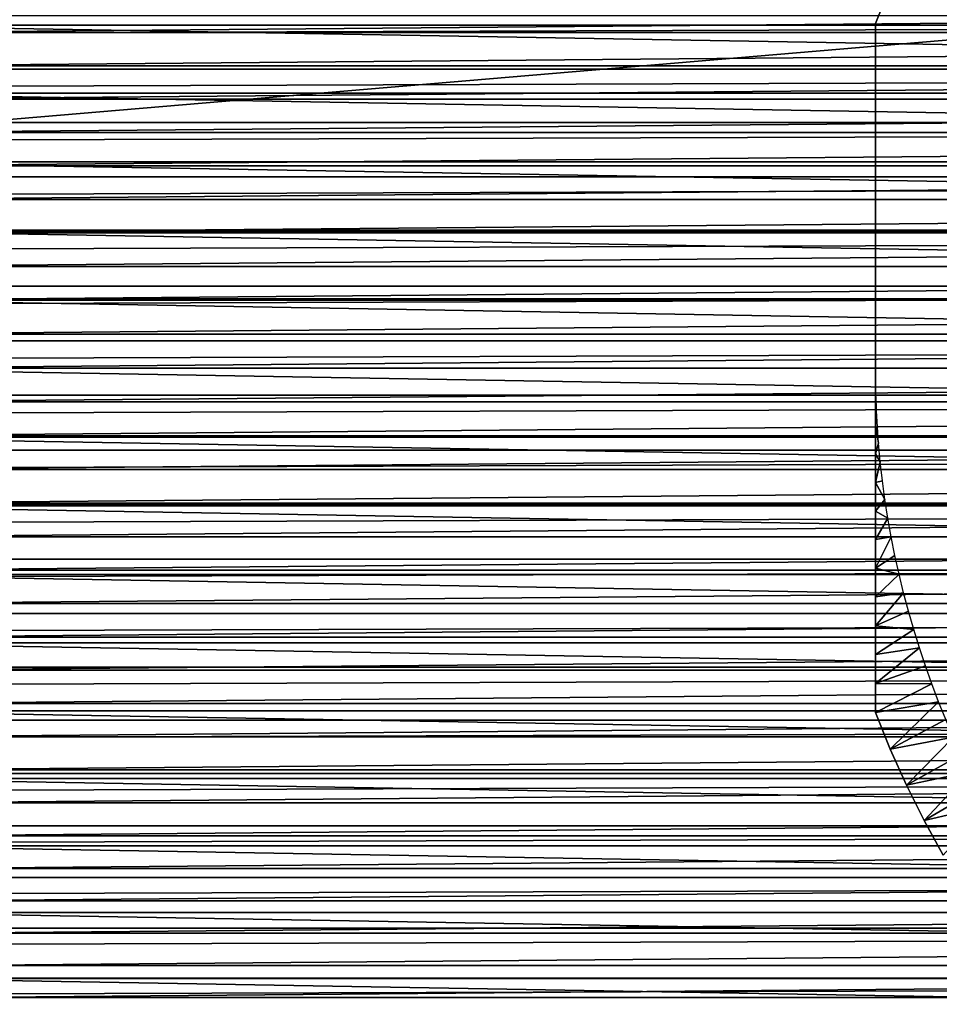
# Model space of a CAD drawing. Header units: millimetres. Extents: x -161 to 161, y -94 to 1149.
# Tile 453 of 656: x 47 to 62, y -68 to -52. Entities that reach past the tile are written whole.
import ezdxf

# ---------------------------------------------------------------- set-up
doc = ezdxf.new("R2010")
doc.units = ezdxf.units.MM
doc.header["$LTSCALE"] = 81.481481
for name, color, linetype in [('371', 7, 'CONTINUOUS'), ('376', 7, 'CONTINUOUS'), ('405', 7, 'CONTINUOUS'), ('406', 7, 'CONTINUOUS'), ('407', 7, 'CONTINUOUS'), ('409', 7, 'CONTINUOUS'), ('425', 7, 'CONTINUOUS'), ('426', 7, 'CONTINUOUS')]:
    doc.layers.add(name, color=color, linetype=linetype)

msp = doc.modelspace()

# ---------------------------------------------------------------- linework, layer by layer
at = {"layer": '371', "color": 7, "linetype": 'CONTINUOUS', "true_color": 0xffe664}
for points in [[(-129, -51.947, 22.358), (-129, -52.795, 22.554), (129, -51.947, 22.358), (-129, -51.947, 22.358)], [(129, -51.947, 22.358), (-129, -52.795, 22.554), (129, -52.795, 22.554), (129, -51.947, 22.358)], [(-129, -52.795, 22.554), (-129, -53.646, 22.717), (129, -52.795, 22.554), (-129, -52.795, 22.554)], [(129, -52.795, 22.554), (-129, -53.646, 22.717), (129, -53.646, 22.717), (129, -52.795, 22.554)], [(-129, -53.646, 22.717), (-129, -54.508, 22.848), (129, -53.646, 22.717), (-129, -53.646, 22.717)], [(129, -53.646, 22.717), (-129, -54.508, 22.848), (129, -54.508, 22.848), (129, -53.646, 22.717)], [(-129, -54.508, 22.848), (-129, -55.376, 22.946), (129, -54.508, 22.848), (-129, -54.508, 22.848)], [(129, -54.508, 22.848), (-129, -55.376, 22.946), (129, -55.376, 22.946), (129, -54.508, 22.848)], [(-129, -55.376, 22.946), (-129, -56.246, 23.013), (129, -55.376, 22.946), (-129, -55.376, 22.946)], [(129, -55.376, 22.946), (-129, -56.246, 23.013), (129, -56.246, 23.013), (129, -55.376, 22.946)], [(-129, -56.246, 23.013), (-129, -57.116, 23.046), (129, -56.246, 23.013), (-129, -56.246, 23.013)], [(129, -56.246, 23.013), (-129, -57.116, 23.046), (129, -57.116, 23.046), (129, -56.246, 23.013)], [(-129, -57.116, 23.046), (-129, -57.984, 23.046), (129, -57.116, 23.046), (-129, -57.116, 23.046)], [(129, -57.116, 23.046), (-129, -57.984, 23.046), (129, -57.984, 23.046), (129, -57.116, 23.046)], [(-129, -57.984, 23.046), (-129, -58.854, 23.013), (129, -57.984, 23.046), (-129, -57.984, 23.046)], [(129, -57.984, 23.046), (-129, -58.854, 23.013), (129, -58.854, 23.013), (129, -57.984, 23.046)], [(-129, -58.854, 23.013), (-129, -59.724, 22.946), (129, -58.854, 23.013), (-129, -58.854, 23.013)], [(129, -58.854, 23.013), (-129, -59.724, 22.946), (129, -59.724, 22.946), (129, -58.854, 23.013)], [(-129, -59.724, 22.946), (-129, -60.592, 22.848), (129, -59.724, 22.946), (-129, -59.724, 22.946)], [(129, -59.724, 22.946), (-129, -60.592, 22.848), (129, -60.592, 22.848), (129, -59.724, 22.946)], [(-129, -60.592, 22.848), (-129, -61.454, 22.717), (129, -60.592, 22.848), (-129, -60.592, 22.848)], [(129, -60.592, 22.848), (-129, -61.454, 22.717), (129, -61.454, 22.717), (129, -60.592, 22.848)], [(-129, -61.454, 22.717), (-129, -62.305, 22.554), (129, -61.454, 22.717), (-129, -61.454, 22.717)], [(129, -61.454, 22.717), (-129, -62.305, 22.554), (129, -62.305, 22.554), (129, -61.454, 22.717)], [(-129, -62.305, 22.554), (-129, -63.153, 22.358), (129, -62.305, 22.554), (-129, -62.305, 22.554)], [(129, -62.305, 22.554), (-129, -63.153, 22.358), (129, -63.153, 22.358), (129, -62.305, 22.554)], [(-129, -63.153, 22.358), (-129, -63.996, 22.13), (129, -63.153, 22.358), (-129, -63.153, 22.358)], [(129, -63.153, 22.358), (-129, -63.996, 22.13), (129, -63.996, 22.13), (129, -63.153, 22.358)], [(-129, -63.996, 22.13), (-129, -64.83, 21.87), (129, -63.996, 22.13), (-129, -63.996, 22.13)], [(129, -63.996, 22.13), (-129, -64.83, 21.87), (129, -64.83, 21.87), (129, -63.996, 22.13)], [(-129, -64.83, 21.87), (-129, -65.652, 21.579), (129, -64.83, 21.87), (-129, -64.83, 21.87)], [(129, -64.83, 21.87), (-129, -65.652, 21.579), (129, -65.652, 21.579), (129, -64.83, 21.87)], [(-129, -65.652, 21.579), (-129, -66.458, 21.259), (129, -65.652, 21.579), (-129, -65.652, 21.579)], [(129, -65.652, 21.579), (-129, -66.458, 21.259), (129, -66.458, 21.259), (129, -65.652, 21.579)], [(-129, -66.458, 21.259), (-129, -67.253, 20.908), (129, -66.458, 21.259), (-129, -66.458, 21.259)], [(129, -66.458, 21.259), (-129, -67.253, 20.908), (129, -67.253, 20.908), (129, -66.458, 21.259)], [(-129, -67.253, 20.908), (-129, -68.038, 20.525), (129, -67.253, 20.908), (-129, -67.253, 20.908)], [(129, -67.253, 20.908), (-129, -68.038, 20.525), (129, -68.038, 20.525), (129, -67.253, 20.908)]]:
    msp.add_3dface(points, dxfattribs=at)
at = {"layer": '376', "color": 7, "linetype": 'CONTINUOUS', "true_color": 0xffe664}
for points in [[(-129, -46.63, -30.71), (129, -46.63, -30.71), (-129, -68.47, -30.71), (-129, -46.63, -30.71)], [(-129, -68.47, -30.71), (129, -46.63, -30.71), (129, -68.47, -30.71), (-129, -68.47, -30.71)]]:
    msp.add_3dface(points, dxfattribs=at)
at = {"layer": '405', "color": 7, "linetype": 'CONTINUOUS', "true_color": 0xaaaaaa}
for points in [[(60.5, -52.073, -45.632), (60.5, -52.073, -32.787), (60.734, -51.489, -32.787), (60.5, -52.073, -45.632)], [(60.734, -51.489, -45.632), (60.5, -52.073, -45.632), (60.734, -51.489, -32.787), (60.734, -51.489, -45.632)]]:
    msp.add_3dface(points, dxfattribs=at)
at = {"layer": '406', "color": 7, "linetype": 'CONTINUOUS', "true_color": 0xaaaaaa}
for points in [[(60.5, -63.027, -45.632), (60.734, -63.611, -45.632), (60.5, -63.027, -32.787), (60.5, -63.027, -45.632)], [(60.5, -63.027, -32.787), (60.734, -63.611, -45.632), (60.734, -63.611, -32.787), (60.5, -63.027, -32.787)], [(60.734, -63.611, -45.632), (60.992, -64.185, -45.632), (60.734, -63.611, -32.787), (60.734, -63.611, -45.632)], [(60.734, -63.611, -32.787), (60.992, -64.185, -45.632), (60.992, -64.185, -32.787), (60.734, -63.611, -32.787)], [(60.992, -64.185, -45.632), (61.273, -64.748, -45.632), (60.992, -64.185, -32.787), (60.992, -64.185, -45.632)], [(60.992, -64.185, -32.787), (61.273, -64.748, -45.632), (61.273, -64.748, -32.787), (60.992, -64.185, -32.787)], [(61.273, -64.748, -45.632), (61.577, -65.3, -45.632), (61.273, -64.748, -32.787), (61.273, -64.748, -45.632)], [(61.273, -64.748, -32.787), (61.577, -65.3, -45.632), (61.577, -65.3, -32.787), (61.273, -64.748, -32.787)]]:
    msp.add_3dface(points, dxfattribs=at)
at = {"layer": '407', "color": 7, "linetype": 'CONTINUOUS', "true_color": 0xaaaaaa}
for points in [[(60.5, -57.55, -32.21), (60.5, -58.005, -32.214), (60.512, -58.147, -32.21), (60.5, -57.55, -32.21)], [(60.5, -58.005, -32.214), (60.5, -58.46, -32.226), (60.512, -58.147, -32.21), (60.5, -58.005, -32.214)], [(60.512, -58.147, -32.21), (60.5, -58.46, -32.226), (60.549, -58.745, -32.21), (60.512, -58.147, -32.21)], [(60.5, -58.46, -32.226), (60.5, -58.915, -32.247), (60.549, -58.745, -32.21), (60.5, -58.46, -32.226)], [(60.549, -58.745, -32.21), (60.5, -58.915, -32.247), (60.577, -59.044, -32.21), (60.549, -58.745, -32.21)], [(60.5, -58.915, -32.247), (60.5, -59.37, -32.275), (60.577, -59.044, -32.21), (60.5, -58.915, -32.247)], [(60.577, -59.044, -32.21), (60.5, -59.37, -32.275), (60.611, -59.343, -32.21), (60.577, -59.044, -32.21)], [(60.611, -59.343, -32.21), (60.5, -59.37, -32.275), (60.652, -59.641, -32.21), (60.611, -59.343, -32.21)], [(60.5, -59.37, -32.275), (60.5, -59.825, -32.312), (60.652, -59.641, -32.21), (60.5, -59.37, -32.275)], [(60.652, -59.641, -32.21), (60.5, -59.825, -32.312), (60.698, -59.939, -32.21), (60.652, -59.641, -32.21)], [(60.5, -59.825, -32.312), (60.5, -60.279, -32.357), (60.698, -59.939, -32.21), (60.5, -59.825, -32.312)], [(60.698, -59.939, -32.21), (60.5, -60.279, -32.357), (60.751, -60.236, -32.21), (60.698, -59.939, -32.21)], [(60.5, -60.279, -32.357), (60.5, -60.735, -32.409), (60.751, -60.236, -32.21), (60.5, -60.279, -32.357)], [(60.751, -60.236, -32.21), (60.5, -60.735, -32.409), (60.81, -60.533, -32.21), (60.751, -60.236, -32.21)], [(60.81, -60.533, -32.21), (60.5, -60.735, -32.409), (60.876, -60.829, -32.21), (60.81, -60.533, -32.21)], [(60.5, -60.735, -32.409), (60.5, -61.191, -32.469), (60.876, -60.829, -32.21), (60.5, -60.735, -32.409)], [(60.876, -60.829, -32.21), (60.5, -61.191, -32.469), (60.947, -61.123, -32.21), (60.876, -60.829, -32.21)], [(60.5, -61.191, -32.469), (60.5, -61.649, -32.537), (60.947, -61.123, -32.21), (60.5, -61.191, -32.469)], [(60.947, -61.123, -32.21), (60.5, -61.649, -32.537), (61.025, -61.416, -32.21), (60.947, -61.123, -32.21)], [(61.025, -61.416, -32.21), (60.5, -61.649, -32.537), (61.109, -61.708, -32.21), (61.025, -61.416, -32.21)], [(60.5, -61.649, -32.537), (60.5, -62.107, -32.613), (61.109, -61.708, -32.21), (60.5, -61.649, -32.537)], [(61.109, -61.708, -32.21), (60.5, -62.107, -32.613), (61.199, -61.998, -32.21), (61.109, -61.708, -32.21)], [(60.5, -62.107, -32.613), (60.5, -62.567, -32.696), (61.199, -61.998, -32.21), (60.5, -62.107, -32.613)], [(61.199, -61.998, -32.21), (60.5, -62.567, -32.696), (61.295, -62.287, -32.21), (61.199, -61.998, -32.21)], [(61.295, -62.287, -32.21), (60.5, -62.567, -32.696), (61.398, -62.573, -32.21), (61.295, -62.287, -32.21)], [(60.5, -62.567, -32.696), (60.5, -63.027, -32.787), (61.398, -62.573, -32.21), (60.5, -62.567, -32.696)], [(61.398, -62.573, -32.21), (60.5, -63.027, -32.787), (61.506, -62.858, -32.21), (61.398, -62.573, -32.21)], [(60.5, -63.027, -32.787), (60.734, -63.611, -32.787), (61.506, -62.858, -32.21), (60.5, -63.027, -32.787)], [(61.506, -62.858, -32.21), (60.734, -63.611, -32.787), (61.621, -63.14, -32.21), (61.506, -62.858, -32.21)], [(61.621, -63.14, -32.21), (60.734, -63.611, -32.787), (61.741, -63.42, -32.21), (61.621, -63.14, -32.21)], [(60.734, -63.611, -32.787), (60.992, -64.185, -32.787), (61.741, -63.42, -32.21), (60.734, -63.611, -32.787)], [(61.741, -63.42, -32.21), (60.992, -64.185, -32.787), (61.868, -63.697, -32.21), (61.741, -63.42, -32.21)], [(61.868, -63.697, -32.21), (60.992, -64.185, -32.787), (62, -63.972, -32.21), (61.868, -63.697, -32.21)], [(60.992, -64.185, -32.787), (61.273, -64.748, -32.787), (62, -63.972, -32.21), (60.992, -64.185, -32.787)], [(62, -63.972, -32.21), (61.273, -64.748, -32.787), (62.138, -64.244, -32.21), (62, -63.972, -32.21)], [(62.138, -64.244, -32.21), (61.273, -64.748, -32.787), (62.281, -64.513, -32.21), (62.138, -64.244, -32.21)], [(61.273, -64.748, -32.787), (61.577, -65.3, -32.787), (62.281, -64.513, -32.21), (61.273, -64.748, -32.787)]]:
    msp.add_3dface(points, dxfattribs=at)
at = {"layer": '409', "color": 7, "linetype": 'CONTINUOUS', "true_color": 0xaaaaaa}
for points in [[(60.5, -52.073, -32.787), (60.5, -52.073, -45.632), (60.5, -63.027, -32.787), (60.5, -52.073, -32.787)], [(60.5, -52.073, -32.787), (60.5, -63.027, -32.787), (60.5, -62.567, -32.696), (60.5, -52.073, -32.787)], [(60.5, -52.073, -32.787), (60.5, -62.567, -32.696), (60.5, -52.991, -32.613), (60.5, -52.073, -32.787)], [(60.5, -52.073, -45.632), (60.5, -63.027, -45.632), (60.5, -63.027, -32.787), (60.5, -52.073, -45.632)], [(60.5, -63.027, -45.632), (60.5, -52.073, -45.632), (60.5, -52.993, -45.806), (60.5, -63.027, -45.632)], [(60.5, -62.567, -32.696), (60.5, -62.107, -32.613), (60.5, -52.991, -32.613), (60.5, -62.567, -32.696)], [(60.5, -62.107, -32.613), (60.5, -61.649, -32.537), (60.5, -52.991, -32.613), (60.5, -62.107, -32.613)], [(60.5, -52.991, -32.613), (60.5, -61.649, -32.537), (60.5, -53.906, -32.47), (60.5, -52.991, -32.613)], [(60.5, -62.109, -45.806), (60.5, -63.027, -45.632), (60.5, -52.993, -45.806), (60.5, -62.109, -45.806)], [(60.5, -61.194, -45.949), (60.5, -62.109, -45.806), (60.5, -52.993, -45.806), (60.5, -61.194, -45.949)], [(60.5, -53.909, -45.95), (60.5, -61.194, -45.949), (60.5, -52.993, -45.806), (60.5, -53.909, -45.95)], [(60.5, -61.649, -32.537), (60.5, -61.191, -32.469), (60.5, -53.906, -32.47), (60.5, -61.649, -32.537)], [(60.5, -61.191, -32.469), (60.5, -60.735, -32.409), (60.5, -53.906, -32.47), (60.5, -61.191, -32.469)], [(60.5, -53.906, -32.47), (60.5, -60.735, -32.409), (60.5, -54.817, -32.357), (60.5, -53.906, -32.47)], [(60.5, -60.283, -46.062), (60.5, -61.194, -45.949), (60.5, -53.909, -45.95), (60.5, -60.283, -46.062)], [(60.5, -54.821, -46.063), (60.5, -60.283, -46.062), (60.5, -53.909, -45.95), (60.5, -54.821, -46.063)], [(60.5, -60.735, -32.409), (60.5, -60.279, -32.357), (60.5, -54.817, -32.357), (60.5, -60.735, -32.409)], [(60.5, -60.279, -32.357), (60.5, -59.825, -32.312), (60.5, -54.817, -32.357), (60.5, -60.279, -32.357)], [(60.5, -54.817, -32.357), (60.5, -59.825, -32.312), (60.5, -55.728, -32.275), (60.5, -54.817, -32.357)], [(60.5, -59.372, -46.144), (60.5, -60.283, -46.062), (60.5, -54.821, -46.063), (60.5, -59.372, -46.144)], [(60.5, -55.73, -46.144), (60.5, -59.372, -46.144), (60.5, -54.821, -46.063), (60.5, -55.73, -46.144)], [(60.5, -59.825, -32.312), (60.5, -59.37, -32.275), (60.5, -55.728, -32.275), (60.5, -59.825, -32.312)], [(60.5, -59.37, -32.275), (60.5, -58.915, -32.247), (60.5, -55.728, -32.275), (60.5, -59.37, -32.275)], [(60.5, -55.728, -32.275), (60.5, -58.915, -32.247), (60.5, -56.639, -32.226), (60.5, -55.728, -32.275)], [(60.5, -58.461, -46.193), (60.5, -59.372, -46.144), (60.5, -55.73, -46.144), (60.5, -58.461, -46.193)], [(60.5, -56.64, -46.193), (60.5, -58.461, -46.193), (60.5, -55.73, -46.144), (60.5, -56.64, -46.193)], [(60.5, -58.915, -32.247), (60.5, -58.46, -32.226), (60.5, -56.639, -32.226), (60.5, -58.915, -32.247)], [(60.5, -58.46, -32.226), (60.5, -58.005, -32.214), (60.5, -56.639, -32.226), (60.5, -58.46, -32.226)], [(60.5, -58.005, -32.214), (60.5, -57.55, -32.21), (60.5, -56.639, -32.226), (60.5, -58.005, -32.214)], [(60.5, -57.55, -46.21), (60.5, -58.461, -46.193), (60.5, -56.64, -46.193), (60.5, -57.55, -46.21)]]:
    msp.add_3dface(points, dxfattribs=at)
at = {"layer": '425', "linetype": 'CONTINUOUS'}
for points in [[(44.815, -51.685, -46.21), (44.717, -52.213, -46.21), (105.185, -51.685, -46.21), (44.815, -51.685, -46.21)], [(105.185, -51.685, -46.21), (44.717, -52.213, -46.21), (105.283, -52.213, -46.21), (105.185, -51.685, -46.21)], [(44.717, -52.213, -46.21), (44.628, -52.743, -46.21), (105.283, -52.213, -46.21), (44.717, -52.213, -46.21)], [(105.283, -52.213, -46.21), (44.628, -52.743, -46.21), (105.372, -52.743, -46.21), (105.283, -52.213, -46.21)], [(44.628, -52.743, -46.21), (44.549, -53.272, -46.21), (105.372, -52.743, -46.21), (44.628, -52.743, -46.21)], [(105.372, -52.743, -46.21), (44.549, -53.272, -46.21), (105.451, -53.272, -46.21), (105.372, -52.743, -46.21)], [(44.549, -53.272, -46.21), (44.479, -53.803, -46.21), (105.451, -53.272, -46.21), (44.549, -53.272, -46.21)], [(105.451, -53.272, -46.21), (44.479, -53.803, -46.21), (105.521, -53.803, -46.21), (105.451, -53.272, -46.21)], [(44.479, -53.803, -46.21), (44.419, -54.334, -46.21), (105.521, -53.803, -46.21), (44.479, -53.803, -46.21)], [(105.521, -53.803, -46.21), (44.419, -54.334, -46.21), (105.581, -54.334, -46.21), (105.521, -53.803, -46.21)], [(44.419, -54.334, -46.21), (44.367, -54.867, -46.21), (105.581, -54.334, -46.21), (44.419, -54.334, -46.21)], [(105.581, -54.334, -46.21), (44.367, -54.867, -46.21), (105.633, -54.867, -46.21), (105.581, -54.334, -46.21)], [(44.367, -54.867, -46.21), (44.325, -55.401, -46.21), (105.633, -54.867, -46.21), (44.367, -54.867, -46.21)], [(105.633, -54.867, -46.21), (44.325, -55.401, -46.21), (105.675, -55.401, -46.21), (105.633, -54.867, -46.21)], [(44.325, -55.401, -46.21), (44.293, -55.937, -46.21), (105.675, -55.401, -46.21), (44.325, -55.401, -46.21)], [(105.675, -55.401, -46.21), (44.293, -55.937, -46.21), (105.707, -55.937, -46.21), (105.675, -55.401, -46.21)], [(44.293, -55.937, -46.21), (44.269, -56.473, -46.21), (105.707, -55.937, -46.21), (44.293, -55.937, -46.21)], [(105.707, -55.937, -46.21), (44.269, -56.473, -46.21), (105.731, -56.473, -46.21), (105.707, -55.937, -46.21)], [(44.269, -56.473, -46.21), (44.255, -57.011, -46.21), (105.731, -56.473, -46.21), (44.269, -56.473, -46.21)], [(105.731, -56.473, -46.21), (44.255, -57.011, -46.21), (105.745, -57.011, -46.21), (105.731, -56.473, -46.21)], [(44.25, -57.55, -46.21), (105.75, -57.55, -46.21), (105.745, -57.011, -46.21), (44.25, -57.55, -46.21)], [(44.255, -57.011, -46.21), (44.25, -57.55, -46.21), (105.745, -57.011, -46.21), (44.255, -57.011, -46.21)], [(44.255, -58.089, -46.21), (105.75, -57.55, -46.21), (44.25, -57.55, -46.21), (44.255, -58.089, -46.21)], [(105.745, -58.089, -46.21), (105.75, -57.55, -46.21), (44.255, -58.089, -46.21), (105.745, -58.089, -46.21)], [(44.269, -58.627, -46.21), (105.745, -58.089, -46.21), (44.255, -58.089, -46.21), (44.269, -58.627, -46.21)], [(105.731, -58.627, -46.21), (105.745, -58.089, -46.21), (44.269, -58.627, -46.21), (105.731, -58.627, -46.21)], [(44.293, -59.163, -46.21), (105.731, -58.627, -46.21), (44.269, -58.627, -46.21), (44.293, -59.163, -46.21)], [(105.707, -59.163, -46.21), (105.731, -58.627, -46.21), (44.293, -59.163, -46.21), (105.707, -59.163, -46.21)], [(44.325, -59.699, -46.21), (105.707, -59.163, -46.21), (44.293, -59.163, -46.21), (44.325, -59.699, -46.21)], [(105.675, -59.699, -46.21), (105.707, -59.163, -46.21), (44.325, -59.699, -46.21), (105.675, -59.699, -46.21)], [(44.367, -60.233, -46.21), (105.675, -59.699, -46.21), (44.325, -59.699, -46.21), (44.367, -60.233, -46.21)], [(105.633, -60.233, -46.21), (105.675, -59.699, -46.21), (44.367, -60.233, -46.21), (105.633, -60.233, -46.21)], [(44.419, -60.766, -46.21), (105.633, -60.233, -46.21), (44.367, -60.233, -46.21), (44.419, -60.766, -46.21)], [(105.581, -60.766, -46.21), (105.633, -60.233, -46.21), (44.419, -60.766, -46.21), (105.581, -60.766, -46.21)], [(44.479, -61.297, -46.21), (105.581, -60.766, -46.21), (44.419, -60.766, -46.21), (44.479, -61.297, -46.21)], [(105.521, -61.297, -46.21), (105.581, -60.766, -46.21), (44.479, -61.297, -46.21), (105.521, -61.297, -46.21)], [(44.549, -61.828, -46.21), (105.521, -61.297, -46.21), (44.479, -61.297, -46.21), (44.549, -61.828, -46.21)], [(105.451, -61.828, -46.21), (105.521, -61.297, -46.21), (44.549, -61.828, -46.21), (105.451, -61.828, -46.21)], [(44.628, -62.357, -46.21), (105.451, -61.828, -46.21), (44.549, -61.828, -46.21), (44.628, -62.357, -46.21)], [(105.372, -62.357, -46.21), (105.451, -61.828, -46.21), (44.628, -62.357, -46.21), (105.372, -62.357, -46.21)], [(44.717, -62.887, -46.21), (105.372, -62.357, -46.21), (44.628, -62.357, -46.21), (44.717, -62.887, -46.21)], [(105.283, -62.887, -46.21), (105.372, -62.357, -46.21), (44.717, -62.887, -46.21), (105.283, -62.887, -46.21)], [(44.815, -63.415, -46.21), (105.283, -62.887, -46.21), (44.717, -62.887, -46.21), (44.815, -63.415, -46.21)], [(105.185, -63.415, -46.21), (105.283, -62.887, -46.21), (44.815, -63.415, -46.21), (105.185, -63.415, -46.21)], [(44.922, -63.942, -46.21), (105.185, -63.415, -46.21), (44.815, -63.415, -46.21), (44.922, -63.942, -46.21)], [(105.078, -63.942, -46.21), (105.185, -63.415, -46.21), (44.922, -63.942, -46.21), (105.078, -63.942, -46.21)], [(45.038, -64.466, -46.21), (105.078, -63.942, -46.21), (44.922, -63.942, -46.21), (45.038, -64.466, -46.21)], [(104.962, -64.466, -46.21), (105.078, -63.942, -46.21), (45.038, -64.466, -46.21), (104.962, -64.466, -46.21)], [(45.163, -64.989, -46.21), (104.962, -64.466, -46.21), (45.038, -64.466, -46.21), (45.163, -64.989, -46.21)], [(104.837, -64.989, -46.21), (104.962, -64.466, -46.21), (45.163, -64.989, -46.21), (104.837, -64.989, -46.21)], [(45.298, -65.508, -46.21), (104.837, -64.989, -46.21), (45.163, -64.989, -46.21), (45.298, -65.508, -46.21)], [(104.702, -65.508, -46.21), (104.837, -64.989, -46.21), (45.298, -65.508, -46.21), (104.702, -65.508, -46.21)], [(45.441, -66.024, -46.21), (104.702, -65.508, -46.21), (45.298, -65.508, -46.21), (45.441, -66.024, -46.21)], [(104.559, -66.024, -46.21), (104.702, -65.508, -46.21), (45.441, -66.024, -46.21), (104.559, -66.024, -46.21)], [(45.593, -66.538, -46.21), (104.559, -66.024, -46.21), (45.441, -66.024, -46.21), (45.593, -66.538, -46.21)], [(104.407, -66.538, -46.21), (104.559, -66.024, -46.21), (45.593, -66.538, -46.21), (104.407, -66.538, -46.21)], [(45.754, -67.05, -46.21), (104.407, -66.538, -46.21), (45.593, -66.538, -46.21), (45.754, -67.05, -46.21)], [(104.246, -67.05, -46.21), (104.407, -66.538, -46.21), (45.754, -67.05, -46.21), (104.246, -67.05, -46.21)], [(45.925, -67.559, -46.21), (104.246, -67.05, -46.21), (45.754, -67.05, -46.21), (45.925, -67.559, -46.21)], [(104.075, -67.559, -46.21), (104.246, -67.05, -46.21), (45.925, -67.559, -46.21), (104.075, -67.559, -46.21)], [(46.104, -68.066, -46.21), (104.075, -67.559, -46.21), (45.925, -67.559, -46.21), (46.104, -68.066, -46.21)], [(103.896, -68.066, -46.21), (104.075, -67.559, -46.21), (46.104, -68.066, -46.21), (103.896, -68.066, -46.21)]]:
    msp.add_3dface(points, dxfattribs=at)
at = {"layer": '426', "linetype": 'CONTINUOUS'}
for points in [[(43.929, -51.021, -66.21), (106.278, -52.096, -66.21), (43.722, -52.096, -66.21), (43.929, -51.021, -66.21)], [(106.071, -51.021, -66.21), (106.278, -52.096, -66.21), (43.929, -51.021, -66.21), (106.071, -51.021, -66.21)], [(43.722, -52.096, -66.21), (106.448, -53.18, -66.21), (43.552, -53.18, -66.21), (43.722, -52.096, -66.21)], [(106.278, -52.096, -66.21), (106.448, -53.18, -66.21), (43.722, -52.096, -66.21), (106.278, -52.096, -66.21)], [(43.552, -53.18, -66.21), (106.58, -54.268, -66.21), (43.42, -54.268, -66.21), (43.552, -53.18, -66.21)], [(106.448, -53.18, -66.21), (106.58, -54.268, -66.21), (43.552, -53.18, -66.21), (106.448, -53.18, -66.21)], [(43.42, -54.268, -66.21), (106.674, -55.358, -66.21), (43.326, -55.358, -66.21), (43.42, -54.268, -66.21)], [(106.58, -54.268, -66.21), (106.674, -55.358, -66.21), (43.42, -54.268, -66.21), (106.58, -54.268, -66.21)], [(43.326, -55.358, -66.21), (106.731, -56.452, -66.21), (43.269, -56.452, -66.21), (43.326, -55.358, -66.21)], [(106.674, -55.358, -66.21), (106.731, -56.452, -66.21), (43.326, -55.358, -66.21), (106.674, -55.358, -66.21)], [(106.75, -57.55, -66.21), (43.25, -57.55, -66.21), (43.269, -56.452, -66.21), (106.75, -57.55, -66.21)], [(106.731, -56.452, -66.21), (106.75, -57.55, -66.21), (43.269, -56.452, -66.21), (106.731, -56.452, -66.21)], [(106.75, -57.55, -66.21), (106.731, -58.648, -66.21), (43.25, -57.55, -66.21), (106.75, -57.55, -66.21)], [(106.731, -58.648, -66.21), (43.269, -58.648, -66.21), (43.25, -57.55, -66.21), (106.731, -58.648, -66.21)], [(106.731, -58.648, -66.21), (106.674, -59.742, -66.21), (43.269, -58.648, -66.21), (106.731, -58.648, -66.21)], [(106.674, -59.742, -66.21), (43.326, -59.742, -66.21), (43.269, -58.648, -66.21), (106.674, -59.742, -66.21)], [(106.674, -59.742, -66.21), (106.58, -60.832, -66.21), (43.326, -59.742, -66.21), (106.674, -59.742, -66.21)], [(106.58, -60.832, -66.21), (43.42, -60.832, -66.21), (43.326, -59.742, -66.21), (106.58, -60.832, -66.21)], [(106.58, -60.832, -66.21), (106.448, -61.92, -66.21), (43.42, -60.832, -66.21), (106.58, -60.832, -66.21)], [(106.448, -61.92, -66.21), (43.552, -61.92, -66.21), (43.42, -60.832, -66.21), (106.448, -61.92, -66.21)], [(106.448, -61.92, -66.21), (106.278, -63.004, -66.21), (43.552, -61.92, -66.21), (106.448, -61.92, -66.21)], [(106.278, -63.004, -66.21), (43.722, -63.004, -66.21), (43.552, -61.92, -66.21), (106.278, -63.004, -66.21)], [(106.278, -63.004, -66.21), (106.071, -64.079, -66.21), (43.722, -63.004, -66.21), (106.278, -63.004, -66.21)], [(106.071, -64.079, -66.21), (43.929, -64.079, -66.21), (43.722, -63.004, -66.21), (106.071, -64.079, -66.21)], [(106.071, -64.079, -66.21), (105.827, -65.148, -66.21), (43.929, -64.079, -66.21), (106.071, -64.079, -66.21)], [(105.827, -65.148, -66.21), (44.173, -65.148, -66.21), (43.929, -64.079, -66.21), (105.827, -65.148, -66.21)], [(105.827, -65.148, -66.21), (105.547, -66.208, -66.21), (44.173, -65.148, -66.21), (105.827, -65.148, -66.21)], [(105.547, -66.208, -66.21), (44.453, -66.208, -66.21), (44.173, -65.148, -66.21), (105.547, -66.208, -66.21)], [(105.547, -66.208, -66.21), (105.23, -67.257, -66.21), (44.453, -66.208, -66.21), (105.547, -66.208, -66.21)], [(105.23, -67.257, -66.21), (44.77, -67.257, -66.21), (44.453, -66.208, -66.21), (105.23, -67.257, -66.21)], [(105.23, -67.257, -66.21), (104.877, -68.295, -66.21), (44.77, -67.257, -66.21), (105.23, -67.257, -66.21)], [(104.877, -68.295, -66.21), (45.123, -68.295, -66.21), (44.77, -67.257, -66.21), (104.877, -68.295, -66.21)]]:
    msp.add_3dface(points, dxfattribs=at)

doc.saveas('drawing.dxf')
